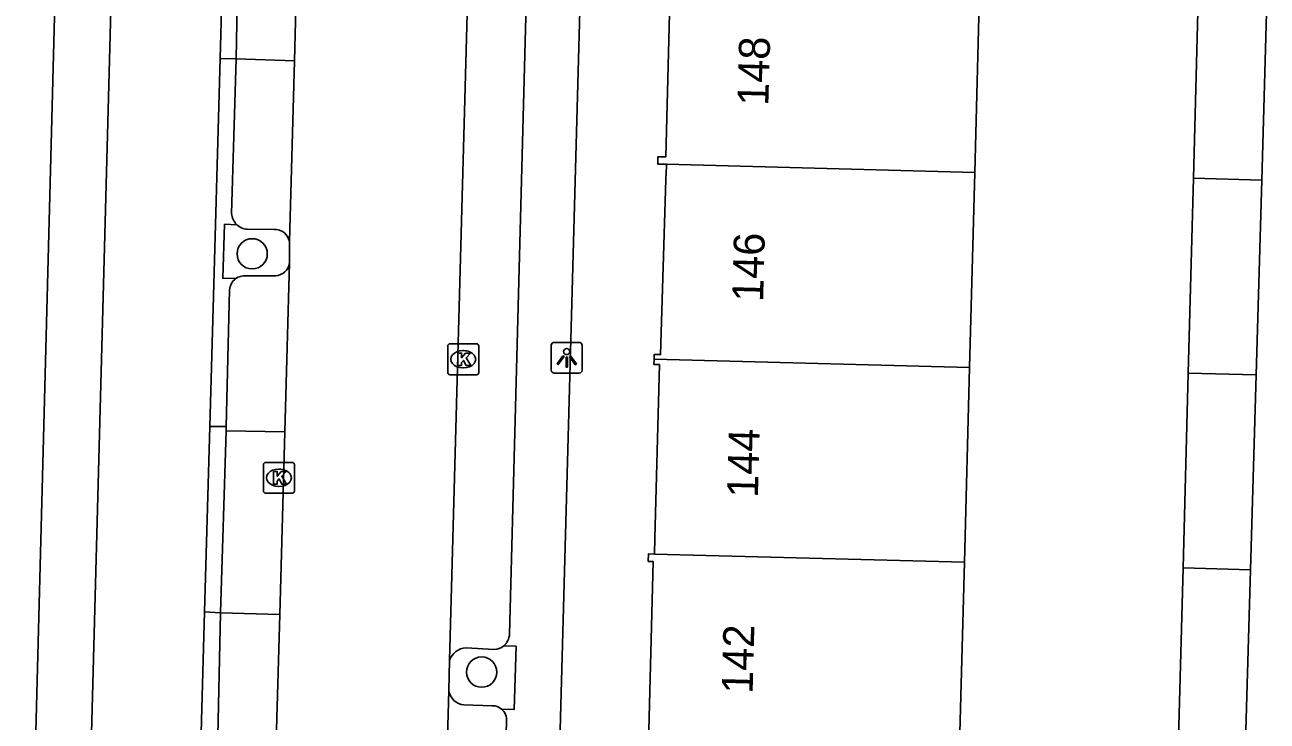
# Model space of a CAD drawing. Extents: x 162082 to 163393, y 388091 to 388632.
# Drawn here: x 162323.49 to 162363.61, y 388356.37 to 388378.87 of the extents above; entities that cross this region are included whole.
import ezdxf

# ---------------------------------------------------------------- set-up
doc = ezdxf.new("R2010")
doc.units = 0
for name, color, linetype in [('IMGEO_Berm_open', 7, 'Continuous'), ('IMGEO_Boom', 7, 'Continuous'), ('IMGEO_Fietspad_gesloten', 7, 'Continuous'), ('IMGEO_Kolk', 7, 'Continuous'), ('IMGEO_Lichtpunt', 7, 'Continuous'), ('IMGEO_Pand', 7, 'Continuous'), ('IMGEO_Pand_nummerreeks', 7, 'Continuous'), ('IMGEO_Parkeervlak_open', 7, 'Continuous'), ('IMGEO_Rijbaan_lokaal_gesloten', 7, 'Continuous'), ('IMGEO_Rijbaan_lokaal_open', 7, 'Continuous'), ('IMGEO_Voetpad_open', 7, 'Continuous')]:
    doc.layers.add(name, color=color, linetype=linetype)

msp = doc.modelspace()

# ---------------------------------------------------------------- linework, layer by layer
at = {"layer": 'IMGEO_Berm_open'}
msp.add_lwpolyline([(162330.295, 388370.668), (162329.88, 388370.682), (162329.94, 388372.427), (162330.331, 388372.413)], dxfattribs=at)
at = {"layer": 'IMGEO_Boom'}
for centre in [(162330.829, 388371.471), (162338.242, 388357.953)]:
    msp.add_circle(centre, 0.489, dxfattribs=at)
at = {"layer": 'IMGEO_Fietspad_gesloten'}
for points in [[(162328.116, 388454.582), (162328.029, 388450.685), (162327.347, 388422.874), (162326.755, 388399.008), (162326.261, 388398.982), (162326.033, 388389.849), (162326.541, 388389.838), (162325.438, 388348.309), (162323.174, 388282.796), (162322.856, 388271.532), (162323.359, 388271.511), (162321.941, 388219.637), (162320.374, 388158.154), (162320.194, 388151.229)], [(162329.459, 388365.893), (162329.79, 388377.785)], [(162328.956, 388347.755), (162328.989, 388348.974), (162329.293, 388359.9)]]:
    msp.add_lwpolyline(points, dxfattribs=at)
at = {"layer": 'IMGEO_Kolk'}
for p, q in [((162337.146, 388367.637), (162337.146, 388368.489)), ((162337.221, 388368.563), (162338.073, 388368.563)), ((162338.147, 388368.489), (162338.147, 388367.637)), ((162337.634, 388368.343), (162337.659, 388368.343)), ((162337.657, 388367.783), (162337.632, 388367.783)), ((162338.073, 388367.563), (162337.221, 388367.563)), ((162331.192, 388363.806), (162331.192, 388364.658)), ((162331.267, 388364.732), (162332.119, 388364.732)), ((162331.68, 388364.512), (162331.705, 388364.512)), ((162332.193, 388364.658), (162332.193, 388363.806)), ((162332.119, 388363.732), (162331.267, 388363.732)), ((162331.703, 388363.952), (162331.678, 388363.952))]:
    msp.add_line(p, q, dxfattribs=at)
for points in [[(162337.146, 388367.637), (162337.146, 388368.489)], [(162337.221, 388368.563), (162338.073, 388368.563)], [(162338.147, 388368.489), (162338.147, 388367.637)], [(162337.467, 388368.263), (162337.59, 388368.263), (162337.59, 388368.112), (162337.72, 388368.263), (162337.884, 388368.263), (162337.738, 388368.112), (162337.891, 388367.863), (162337.739, 388367.863), (162337.654, 388368.027), (162337.59, 388367.96), (162337.59, 388367.863), (162337.467, 388367.863), (162337.467, 388368.263)], [(162338.073, 388367.563), (162337.221, 388367.563)], [(162331.192, 388363.806), (162331.192, 388364.658)], [(162331.267, 388364.732), (162332.119, 388364.732)], [(162332.193, 388364.658), (162332.193, 388363.806)], [(162331.513, 388364.432), (162331.636, 388364.432), (162331.636, 388364.281), (162331.766, 388364.432), (162331.93, 388364.432), (162331.784, 388364.281), (162331.937, 388364.032), (162331.785, 388364.032), (162331.7, 388364.196), (162331.636, 388364.129), (162331.636, 388364.032), (162331.513, 388364.032), (162331.513, 388364.432)], [(162332.119, 388363.732), (162331.267, 388363.732)]]:
    msp.add_lwpolyline(points, dxfattribs=at)
for centre, start, end in [((162337.223, 388368.487), 91.552, 178.448), ((162337.223, 388368.487), 91.552, 178.448), ((162338.071, 388368.487), 1.552, 88.448), ((162338.071, 388368.487), 1.552, 88.448), ((162337.223, 388367.639), 181.552, 268.448), ((162337.223, 388367.639), 181.552, 268.448), ((162338.071, 388367.639), 271.552, 358.448), ((162338.071, 388367.639), 271.552, 358.448), ((162331.269, 388364.656), 91.552, 178.448), ((162331.269, 388364.656), 91.552, 178.448), ((162332.117, 388364.656), 1.552, 88.448), ((162332.117, 388364.656), 1.552, 88.448), ((162331.269, 388363.808), 181.552, 268.448), ((162331.269, 388363.808), 181.552, 268.448), ((162332.117, 388363.808), 271.552, 358.448), ((162332.117, 388363.808), 271.552, 358.448)]:
    msp.add_arc(centre, 0.0765, start, end, dxfattribs=at)
for centre, major_axis, ratio, start_param, end_param in [((162337.633, 388368.063), (-0.387, 0.002), 0.722429, 4.712389, 7.853982), ((162337.658, 388368.063), (-0.39, 0.002), 0.717154, 1.570796, 4.712389), ((162331.679, 388364.232), (-0.387, 0.002), 0.722429, 4.712389, 7.853982), ((162331.704, 388364.232), (-0.39, 0.002), 0.717154, 1.570796, 4.712389)]:
    msp.add_ellipse(centre, major_axis=major_axis, ratio=ratio, start_param=start_param, end_param=end_param, dxfattribs=at)
at = {"layer": 'IMGEO_Lichtpunt'}
for p, q in [((162340.49, 388368.515), (162340.49, 388367.708)), ((162340.49, 388368.515), (162340.49, 388367.708)), ((162341.392, 388368.61), (162340.584, 388368.61)), ((162341.392, 388368.61), (162340.584, 388368.61)), ((162341.486, 388367.708), (162341.486, 388368.515)), ((162341.486, 388367.708), (162341.486, 388368.515)), ((162340.584, 388367.614), (162341.392, 388367.614)), ((162340.584, 388367.614), (162341.392, 388367.614))]:
    msp.add_line(p, q, dxfattribs=at)
for points in [[(162340.864, 388368.179), (162340.903, 388368.151), (162340.715, 388367.889), (162340.677, 388367.916), (162340.864, 388368.179)], [(162340.966, 388368.131), (162341.013, 388368.131), (162341.013, 388367.809), (162340.966, 388367.809), (162340.966, 388368.131)], [(162341.076, 388368.151), (162341.114, 388368.178), (162341.301, 388367.916), (162341.262, 388367.888), (162341.076, 388368.151)]]:
    msp.add_lwpolyline(points, dxfattribs=at)
msp.add_circle((162340.989, 388368.313), 0.0994, dxfattribs=at)
for centre, start, end in [((162340.584, 388368.515), 90, 180), ((162340.584, 388368.515), 90, 180), ((162341.392, 388368.515), 0, 90), ((162341.392, 388368.515), 0, 90), ((162340.584, 388367.708), 180, 270), ((162340.584, 388367.708), 180, 270), ((162341.392, 388367.708), 270, 0), ((162341.392, 388367.708), 270, 360)]:
    msp.add_arc(centre, 0.0946, start, end, dxfattribs=at)
at = {"layer": 'IMGEO_Pand'}
for points in [[(162344.21, 388374.363), (162343.928, 388374.37), (162343.934, 388374.608), (162344.185, 388374.602), (162344.341, 388380.495), (162344.104, 388380.534), (162344.104, 388380.797), (162344.343, 388380.788)], [(162354.335, 388380.397), (162354.168, 388374.099)], [(162361.231, 388373.912), (162361.396, 388380.121)], [(162363.612, 388380.034), (162363.435, 388373.854)], [(162343.809, 388368.07), (162343.813, 388368.22), (162344.022, 388368.214), (162344.195, 388373.871), (162344.208, 388374.307), (162344.21, 388374.363)], [(162344.21, 388374.363), (162354.168, 388374.099)], [(162354.168, 388374.099), (162354.001, 388367.801)], [(162361.064, 388367.615), (162361.231, 388373.912)], [(162363.435, 388373.854), (162361.231, 388373.912)], [(162363.435, 388373.854), (162363.255, 388367.557)], [(162343.823, 388361.768), (162343.837, 388362.285), (162343.985, 388367.889), (162343.805, 388367.894), (162343.809, 388368.07)], [(162343.809, 388368.07), (162354.001, 388367.801)], [(162354.001, 388367.801), (162353.834, 388361.504)], [(162360.897, 388361.318), (162361.064, 388367.615)], [(162361.064, 388367.615), (162363.255, 388367.557)], [(162363.255, 388367.557), (162363.075, 388361.26)], [(162343.455, 388355.476), (162343.46, 388355.665), (162343.626, 388355.661), (162343.781, 388361.527), (162343.622, 388361.531), (162343.628, 388361.773), (162343.823, 388361.768)], [(162353.834, 388361.504), (162343.823, 388361.768)], [(162353.834, 388361.504), (162353.667, 388355.206)], [(162360.731, 388355.019), (162360.897, 388361.318)], [(162363.075, 388361.26), (162360.897, 388361.318)], [(162363.075, 388361.26), (162362.894, 388354.962)]]:
    msp.add_lwpolyline(points, dxfattribs=at)
at = {"layer": 'IMGEO_Parkeervlak_open'}
for points in [[(162330.163, 388372.775), (162330.308, 388377.769)], [(162331.543, 388372.261), (162330.667, 388372.265)], [(162332.012, 388371.087), (162332.035, 388371.191)], [(162330.622, 388370.757), (162331.511, 388370.76)], [(162329.991, 388365.894), (162330.101, 388370.305)], [(162329.693, 388354.898), (162329.804, 388359.867)], [(162338.649, 388358.679), (162337.74, 388358.738)], [(162337.668, 388356.892), (162338.583, 388356.867)]]:
    msp.add_lwpolyline(points, dxfattribs=at)
for centre, radius, start, end in [((162330.699, 388372.804), 0.537, 183.0637, 226.7273), ((162330.707, 388372.81), 0.547, 226.6005, 265.8548), ((162331.556, 388371.78), 0.482, 10.4503, 91.6016), ((162331.552, 388371.245), 0.487, 265.2122, 341.0523), ((162330.578, 388370.283), 0.477, 126.3484, 177.4083), ((162330.573, 388370.29), 0.469, 84.0578, 126.3931), ((162337.758, 388358.161), 0.577, 91.7903, 163.2744), ((162338.617, 388359.209), 0.531, 273.4132, 309.6093), ((162337.716, 388357.427), 0.537, 187.2302, 264.818), ((162338.579, 388356.394), 0.473, 50.8731, 89.4739)]:
    msp.add_arc(centre, radius, start, end, dxfattribs=at)
at = {"layer": 'IMGEO_Rijbaan_lokaal_gesloten'}
for points in [[(162337.205, 388358.327), (162338.025, 388388.305)], [(162332.191, 388377.708), (162332.363, 388384.522)], [(162332.03, 388371.867), (162332.191, 388377.708)], [(162332.035, 388371.191), (162332.037, 388371.807), (162332.03, 388371.867)], [(162331.882, 388365.72), (162332.035, 388371.191)], [(162331.717, 388359.814), (162331.882, 388365.72)], [(162331.551, 388353.858), (162331.717, 388359.814)], [(162337.205, 388358.327), (162337.184, 388357.359)], [(162336.353, 388327.986), (162337.184, 388357.359)]]:
    msp.add_lwpolyline(points, dxfattribs=at)
at = {"layer": 'IMGEO_Rijbaan_lokaal_open'}
for points in [[(162329.79, 388377.785), (162329.953, 388383.675)], [(162330.308, 388377.769), (162330.419, 388383.645)], [(162329.79, 388377.785), (162330.308, 388377.769)], [(162330.308, 388377.769), (162332.191, 388377.708)], [(162329.293, 388359.9), (162329.459, 388365.893)], [(162329.991, 388365.894), (162329.459, 388365.893)], [(162329.804, 388359.867), (162329.987, 388365.752)], [(162329.987, 388365.752), (162329.991, 388365.894)], [(162331.882, 388365.72), (162329.987, 388365.752)], [(162329.293, 388359.9), (162329.804, 388359.867)], [(162329.804, 388359.867), (162331.717, 388359.814)]]:
    msp.add_lwpolyline(points, dxfattribs=at)
at = {"layer": 'IMGEO_Voetpad_open'}
for points in [[(162324.727, 388389.88), (162323.548, 388344.871), (162322.596, 388308.7), (162322.064, 388289.216), (162321.838, 388282.94)], [(162339.878, 388387.297), (162339.144, 388359.176)], [(162341.629, 388387.219), (162340.01, 388328.125)], [(162338.956, 388358.8), (162339.353, 388358.789), (162339.296, 388356.749), (162338.877, 388356.761)], [(162339.047, 388356.368), (162338.301, 388329.358), (162338.287, 388328.859)]]:
    msp.add_lwpolyline(points, dxfattribs=at)
for centre, radius, start, end in [((162338.567, 388359.229), 0.579, 312.1638, 354.7061), ((162338.579, 388356.399), 0.469, 356.2344, 50.5493)]:
    msp.add_arc(centre, radius, start, end, dxfattribs=at)

# ---------------------------------------------------------------- texts
at = {"layer": 'IMGEO_Pand_nummerreeks'}
for s, p in [('148', (162347.5, 388376.247)), ('146', (162347.331, 388369.911)), ('144', (162347.162, 388363.579)), ('142', (162346.992, 388357.245))]:
    msp.add_text(s, height=1, rotation=88.4647, dxfattribs=at).set_placement(p)

doc.saveas('drawing.dxf')
